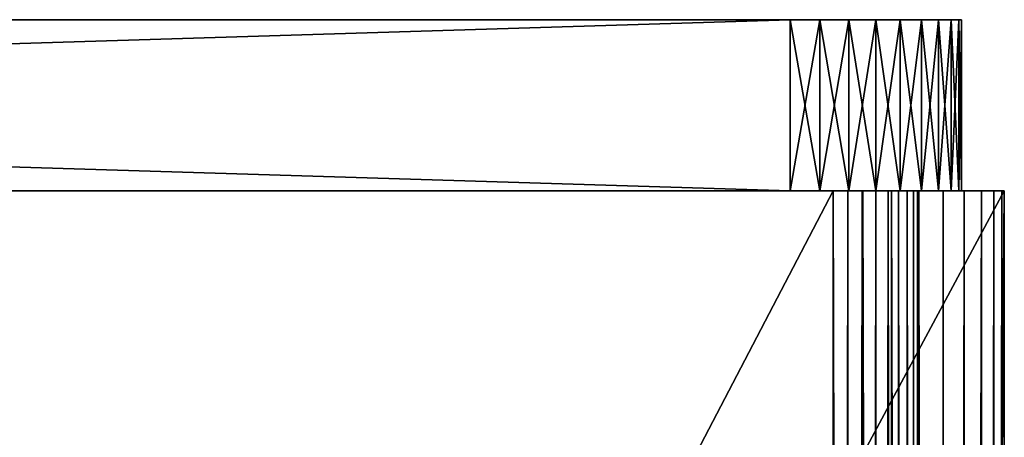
# Model space of a CAD drawing. Extents: x 1 to 183, y 3 to 451.
# Tile 438 of 457: x 149 to 179, y 320 to 332. Entities that reach past the tile are written whole.
import ezdxf

# ---------------------------------------------------------------- set-up
doc = ezdxf.new("R2010")
doc.units = 0
doc.header["$LTSCALE"] = 2.54
doc.layers.get('0').update_dxf_attribs({"color": 13, "linetype": 'CONTINUOUS'})

# ---------------------------------------------------------------- blocks, each defined once
blk = doc.blocks.new('DOZOWNIK_DO_MYD_A_FRIEGO_S')
at = {"color": 0}
for p, q in [((7.147, 332.219, 3.048), (172.247, 332.219, 3.048)), ((172.247, 332.219, 178.308), (7.147, 332.219, 178.308)), ((172.247, 332.219, 178.308), (7.147, 332.219, 178.308)), ((7.147, 332.219, 3.048), (172.247, 332.219, 3.048)), ((172.247, 332.219, 3.048), (172.247, 327.139, 3.048)), ((172.247, 327.139, 178.308), (172.247, 332.219, 178.308)), ((172.247, 332.219, 178.308), (173.129, 332.219, 178.231)), ((173.129, 332.219, 3.125), (172.247, 332.219, 3.048)), ((172.247, 332.219, 178.308), (173.129, 332.219, 178.231)), ((172.247, 327.139, 178.308), (172.247, 332.219, 178.308)), ((173.129, 332.219, 3.125), (172.247, 332.219, 3.048)), ((172.247, 332.219, 3.048), (172.247, 327.139, 3.048)), ((173.129, 332.219, 178.231), (173.984, 332.219, 178.002)), ((173.984, 332.219, 3.354), (173.129, 332.219, 3.125)), ((173.129, 332.219, 178.231), (173.984, 332.219, 178.002)), ((173.129, 332.219, 178.231), (173.129, 327.139, 178.231)), ((173.129, 332.219, 178.231), (173.129, 327.139, 178.231)), ((173.129, 332.219, 3.125), (173.129, 327.139, 3.125)), ((173.984, 332.219, 3.354), (173.129, 332.219, 3.125)), ((173.129, 332.219, 3.125), (173.129, 327.139, 3.125)), ((173.984, 332.219, 178.002), (174.787, 332.219, 177.627)), ((174.787, 332.219, 3.729), (173.984, 332.219, 3.354)), ((173.984, 332.219, 178.002), (174.787, 332.219, 177.627)), ((173.984, 332.219, 178.002), (173.984, 327.139, 178.002)), ((173.984, 332.219, 178.002), (173.984, 327.139, 178.002)), ((173.984, 332.219, 3.354), (173.984, 327.139, 3.354)), ((174.787, 332.219, 3.729), (173.984, 332.219, 3.354)), ((173.984, 332.219, 3.354), (173.984, 327.139, 3.354)), ((174.787, 332.219, 177.627), (175.512, 332.219, 177.119)), ((175.512, 332.219, 4.236), (174.787, 332.219, 3.729)), ((174.787, 332.219, 177.627), (175.512, 332.219, 177.119)), ((174.787, 332.219, 177.627), (174.787, 327.139, 177.627)), ((174.787, 332.219, 177.627), (174.787, 327.139, 177.627)), ((174.787, 332.219, 3.729), (174.787, 327.139, 3.729)), ((175.512, 332.219, 4.236), (174.787, 332.219, 3.729)), ((174.787, 332.219, 3.729), (174.787, 327.139, 3.729)), ((175.512, 332.219, 177.119), (176.138, 332.219, 176.493)), ((176.138, 332.219, 4.863), (175.512, 332.219, 4.236)), ((175.512, 332.219, 177.119), (176.138, 332.219, 176.493)), ((175.512, 332.219, 177.119), (175.512, 327.139, 177.119)), ((175.512, 332.219, 177.119), (175.512, 327.139, 177.119)), ((175.512, 332.219, 4.236), (175.512, 327.139, 4.236)), ((176.138, 332.219, 4.863), (175.512, 332.219, 4.236)), ((175.512, 332.219, 4.236), (175.512, 327.139, 4.236)), ((176.138, 332.219, 176.493), (176.646, 332.219, 175.768)), ((176.646, 332.219, 5.588), (176.138, 332.219, 4.863)), ((176.138, 332.219, 176.493), (176.646, 332.219, 175.768)), ((176.138, 332.219, 176.493), (176.138, 327.139, 176.493)), ((176.138, 332.219, 176.493), (176.138, 327.139, 176.493)), ((176.138, 332.219, 4.863), (176.138, 327.139, 4.863)), ((176.646, 332.219, 5.588), (176.138, 332.219, 4.863)), ((176.138, 332.219, 4.863), (176.138, 327.139, 4.863)), ((176.646, 332.219, 175.768), (177.02, 332.219, 174.965)), ((177.02, 332.219, 6.391), (176.646, 332.219, 5.588)), ((176.646, 332.219, 175.768), (177.02, 332.219, 174.965)), ((176.646, 332.219, 175.768), (176.646, 327.139, 175.768)), ((176.646, 332.219, 175.768), (176.646, 327.139, 175.768)), ((176.646, 332.219, 5.588), (176.646, 327.139, 5.588)), ((177.02, 332.219, 6.391), (176.646, 332.219, 5.588)), ((176.646, 332.219, 5.588), (176.646, 327.139, 5.588)), ((177.02, 332.219, 174.965), (177.249, 332.219, 174.11)), ((177.249, 332.219, 7.246), (177.02, 332.219, 6.391)), ((177.02, 332.219, 174.965), (177.249, 332.219, 174.11)), ((177.02, 332.219, 174.965), (177.02, 327.139, 174.965)), ((177.02, 332.219, 174.965), (177.02, 327.139, 174.965)), ((177.02, 332.219, 6.391), (177.02, 327.139, 6.391)), ((177.249, 332.219, 7.246), (177.02, 332.219, 6.391)), ((177.02, 332.219, 6.391), (177.02, 327.139, 6.391)), ((177.249, 332.219, 174.11), (177.327, 332.219, 173.228)), ((177.327, 332.219, 8.128), (177.249, 332.219, 7.246)), ((177.249, 332.219, 174.11), (177.327, 332.219, 173.228)), ((177.249, 332.219, 174.11), (177.249, 327.139, 174.11)), ((177.249, 332.219, 174.11), (177.249, 327.139, 174.11)), ((177.249, 332.219, 7.246), (177.249, 327.139, 7.246)), ((177.327, 332.219, 8.128), (177.249, 332.219, 7.246)), ((177.249, 332.219, 7.246), (177.249, 327.139, 7.246)), ((177.327, 327.139, 8.128), (177.327, 332.219, 8.128)), ((177.327, 332.219, 8.128), (177.327, 332.219, 173.228)), ((177.327, 332.219, 173.228), (177.327, 327.139, 173.228)), ((177.327, 332.219, 8.128), (177.327, 332.219, 173.228)), ((177.327, 332.219, 173.228), (177.327, 327.139, 173.228)), ((177.327, 327.139, 8.128), (177.327, 332.219, 8.128)), ((173.517, 327.139, 179.578), (5.877, 327.139, 179.578)), ((5.877, 327.139, 177.038), (173.517, 327.139, 177.038)), ((5.877, 327.139, 1.778), (178.597, 327.139, 1.778)), ((178.597, 327.139, 4.318), (5.877, 327.139, 4.318)), ((5.877, 327.139, 177.038), (173.517, 327.139, 177.038)), ((178.597, 327.139, 4.318), (5.877, 327.139, 4.318)), ((5.877, 327.139, 1.778), (178.597, 327.139, 1.778)), ((173.517, 327.139, 179.578), (5.877, 327.139, 179.578)), ((172.247, 327.139, 3.048), (7.147, 327.139, 3.048)), ((7.147, 327.139, 178.308), (172.247, 327.139, 178.308)), ((7.147, 327.139, 178.308), (172.247, 327.139, 178.308)), ((172.247, 327.139, 3.048), (7.147, 327.139, 3.048)), ((173.129, 327.139, 178.231), (172.247, 327.139, 178.308)), ((172.247, 327.139, 3.048), (173.129, 327.139, 3.125)), ((173.129, 327.139, 178.231), (172.247, 327.139, 178.308)), ((172.247, 327.139, 3.048), (173.129, 327.139, 3.125)), ((173.984, 327.139, 178.002), (173.129, 327.139, 178.231)), ((173.129, 327.139, 3.125), (173.984, 327.139, 3.354)), ((173.984, 327.139, 178.002), (173.129, 327.139, 178.231)), ((173.129, 327.139, 3.125), (173.984, 327.139, 3.354)), ((173.517, 5.829, 179.578), (173.517, 327.139, 179.578)), ((173.517, 327.139, 177.038), (173.517, 5.829, 177.038)), ((173.958, 327.139, 176.999), (173.517, 327.139, 177.038)), ((173.517, 327.139, 179.578), (174.399, 327.139, 179.501)), ((173.517, 327.139, 179.578), (174.399, 327.139, 179.501)), ((173.517, 5.829, 179.578), (173.517, 327.139, 179.578)), ((173.517, 327.139, 177.038), (173.517, 5.829, 177.038)), ((173.958, 327.139, 176.999), (173.517, 327.139, 177.038)), ((174.385, 327.139, 176.885), (173.958, 327.139, 176.999)), ((173.958, 5.829, 176.999), (173.958, 327.139, 176.999)), ((174.385, 327.139, 176.885), (173.958, 327.139, 176.999)), ((173.958, 5.829, 176.999), (173.958, 327.139, 176.999)), ((174.787, 327.139, 177.627), (173.984, 327.139, 178.002)), ((173.984, 327.139, 3.354), (174.787, 327.139, 3.729)), ((174.787, 327.139, 177.627), (173.984, 327.139, 178.002)), ((173.984, 327.139, 3.354), (174.787, 327.139, 3.729)), ((174.787, 327.139, 176.698), (174.385, 327.139, 176.885)), ((174.385, 5.829, 176.885), (174.385, 327.139, 176.885)), ((174.787, 327.139, 176.698), (174.385, 327.139, 176.885)), ((174.385, 5.829, 176.885), (174.385, 327.139, 176.885)), ((174.399, 327.139, 179.501), (175.254, 327.139, 179.272)), ((174.399, 5.829, 179.501), (174.399, 327.139, 179.501)), ((174.399, 327.139, 179.501), (175.254, 327.139, 179.272)), ((174.399, 5.829, 179.501), (174.399, 327.139, 179.501)), ((175.149, 327.139, 176.444), (174.787, 327.139, 176.698)), ((174.787, 5.829, 176.698), (174.787, 327.139, 176.698)), ((175.149, 327.139, 176.444), (174.787, 327.139, 176.698)), ((174.787, 5.829, 176.698), (174.787, 327.139, 176.698)), ((174.787, 327.139, 3.729), (175.512, 327.139, 4.236)), ((175.512, 327.139, 177.119), (174.787, 327.139, 177.627)), ((175.512, 327.139, 177.119), (174.787, 327.139, 177.627)), ((174.787, 327.139, 3.729), (175.512, 327.139, 4.236)), ((175.462, 327.139, 176.131), (175.149, 327.139, 176.444)), ((175.149, 5.829, 176.444), (175.149, 327.139, 176.444)), ((175.462, 327.139, 176.131), (175.149, 327.139, 176.444)), ((175.149, 5.829, 176.444), (175.149, 327.139, 176.444)), ((175.254, 327.139, 179.272), (176.057, 327.139, 178.897)), ((175.254, 5.829, 179.272), (175.254, 327.139, 179.272)), ((175.254, 327.139, 179.272), (176.057, 327.139, 178.897)), ((175.254, 5.829, 179.272), (175.254, 327.139, 179.272)), ((175.716, 327.139, 175.768), (175.462, 327.139, 176.131)), ((175.462, 5.829, 176.131), (175.462, 327.139, 176.131)), ((175.716, 327.139, 175.768), (175.462, 327.139, 176.131)), ((175.462, 5.829, 176.131), (175.462, 327.139, 176.131)), ((175.512, 327.139, 4.236), (176.138, 327.139, 4.863)), ((176.138, 327.139, 176.493), (175.512, 327.139, 177.119)), ((176.138, 327.139, 176.493), (175.512, 327.139, 177.119)), ((175.512, 327.139, 4.236), (176.138, 327.139, 4.863)), ((175.903, 327.139, 175.367), (175.716, 327.139, 175.768)), ((175.716, 5.829, 175.768), (175.716, 327.139, 175.768)), ((175.903, 327.139, 175.367), (175.716, 327.139, 175.768)), ((175.716, 5.829, 175.768), (175.716, 327.139, 175.768)), ((176.018, 327.139, 174.939), (175.903, 327.139, 175.367)), ((175.903, 5.829, 175.367), (175.903, 327.139, 175.367)), ((176.018, 327.139, 174.939), (175.903, 327.139, 175.367)), ((175.903, 5.829, 175.367), (175.903, 327.139, 175.367)), ((176.057, 327.139, 174.498), (176.018, 327.139, 174.939)), ((176.018, 5.829, 174.939), (176.018, 327.139, 174.939)), ((176.057, 327.139, 174.498), (176.018, 327.139, 174.939)), ((176.018, 5.829, 174.939), (176.018, 327.139, 174.939)), ((178.597, 327.139, 4.572), (176.057, 327.139, 4.572)), ((176.057, 327.139, 4.572), (176.057, 327.139, 174.498)), ((176.057, 327.139, 178.897), (176.782, 327.139, 178.389)), ((176.057, 5.829, 178.897), (176.057, 327.139, 178.897)), ((176.057, 327.139, 178.897), (176.782, 327.139, 178.389)), ((176.057, 5.829, 178.897), (176.057, 327.139, 178.897)), ((176.057, 327.139, 174.498), (176.057, 5.829, 174.498)), ((176.057, 327.139, 4.572), (176.057, 5.829, 4.572)), ((176.057, 327.139, 174.498), (176.057, 5.829, 174.498)), ((176.057, 327.139, 4.572), (176.057, 327.139, 174.498)), ((176.057, 327.139, 4.572), (176.057, 5.829, 4.572)), ((178.597, 327.139, 4.572), (176.057, 327.139, 4.572)), ((176.138, 327.139, 4.863), (176.646, 327.139, 5.588)), ((176.646, 327.139, 175.768), (176.138, 327.139, 176.493)), ((176.646, 327.139, 175.768), (176.138, 327.139, 176.493)), ((176.138, 327.139, 4.863), (176.646, 327.139, 5.588)), ((176.646, 327.139, 5.588), (177.02, 327.139, 6.391)), ((177.02, 327.139, 174.965), (176.646, 327.139, 175.768)), ((177.02, 327.139, 174.965), (176.646, 327.139, 175.768)), ((176.646, 327.139, 5.588), (177.02, 327.139, 6.391)), ((176.782, 327.139, 178.389), (177.408, 327.139, 177.763)), ((176.782, 5.829, 178.389), (176.782, 327.139, 178.389)), ((176.782, 327.139, 178.389), (177.408, 327.139, 177.763)), ((176.782, 5.829, 178.389), (176.782, 327.139, 178.389)), ((177.02, 327.139, 6.391), (177.249, 327.139, 7.246)), ((177.249, 327.139, 174.11), (177.02, 327.139, 174.965)), ((177.249, 327.139, 174.11), (177.02, 327.139, 174.965)), ((177.02, 327.139, 6.391), (177.249, 327.139, 7.246)), ((177.249, 327.139, 7.246), (177.327, 327.139, 8.128)), ((177.327, 327.139, 173.228), (177.249, 327.139, 174.11)), ((177.327, 327.139, 173.228), (177.249, 327.139, 174.11)), ((177.249, 327.139, 7.246), (177.327, 327.139, 8.128)), ((177.327, 327.139, 173.228), (177.327, 327.139, 8.128)), ((177.327, 327.139, 173.228), (177.327, 327.139, 8.128)), ((177.408, 327.139, 177.763), (177.916, 327.139, 177.038)), ((177.408, 5.829, 177.763), (177.408, 327.139, 177.763)), ((177.408, 327.139, 177.763), (177.916, 327.139, 177.038)), ((177.408, 5.829, 177.763), (177.408, 327.139, 177.763)), ((177.916, 327.139, 177.038), (178.29, 327.139, 176.235)), ((177.916, 5.829, 177.038), (177.916, 327.139, 177.038)), ((177.916, 327.139, 177.038), (178.29, 327.139, 176.235)), ((177.916, 5.829, 177.038), (177.916, 327.139, 177.038)), ((178.29, 327.139, 176.235), (178.519, 327.139, 175.38)), ((178.29, 5.829, 176.235), (178.29, 327.139, 176.235)), ((178.29, 327.139, 176.235), (178.519, 327.139, 175.38)), ((178.29, 5.829, 176.235), (178.29, 327.139, 176.235)), ((178.519, 327.139, 175.38), (178.597, 327.139, 174.498)), ((178.519, 5.829, 175.38), (178.519, 327.139, 175.38)), ((178.519, 327.139, 175.38), (178.597, 327.139, 174.498)), ((178.519, 5.829, 175.38), (178.519, 327.139, 175.38)), ((178.597, 327.139, 1.778), (178.597, 5.829, 1.778)), ((178.597, 5.829, 4.318), (178.597, 327.139, 4.318)), ((178.597, 327.139, 1.778), (178.597, 5.829, 1.778)), ((178.597, 327.139, 1.778), (178.597, 327.139, 4.318)), ((178.597, 5.829, 4.318), (178.597, 327.139, 4.318)), ((178.597, 327.139, 174.498), (178.597, 327.139, 4.572)), ((178.597, 327.139, 1.778), (178.597, 327.139, 4.318)), ((178.597, 5.829, 174.498), (178.597, 327.139, 174.498)), ((178.597, 5.829, 4.572), (178.597, 327.139, 4.572)), ((178.597, 327.139, 174.498), (178.597, 327.139, 4.572)), ((178.597, 5.829, 174.498), (178.597, 327.139, 174.498)), ((178.597, 5.829, 4.572), (178.597, 327.139, 4.572))]:
    blk.add_line(p, q, dxfattribs=at)
mesh = blk.add_polyface(dxfattribs=at)
corners = [(6.264, 332.219, 3.125), (172.247, 332.219, 3.048), (7.147, 332.219, 3.048), (173.129, 332.219, 3.125), (5.409, 332.219, 3.354), (173.984, 332.219, 3.354), (4.607, 332.219, 3.729), (174.787, 332.219, 3.729), (3.881, 332.219, 4.236), (175.512, 332.219, 4.236), (3.255, 332.219, 4.863), (176.138, 332.219, 4.863), (2.747, 332.219, 5.588), (176.646, 332.219, 5.588), (2.373, 332.219, 6.391), (177.02, 332.219, 6.391), (2.144, 332.219, 7.246), (177.249, 332.219, 7.246), (2.067, 332.219, 8.128), (177.327, 332.219, 8.128), (74.457, 332.219, 64.282), (70.104, 332.219, 67.329), (66.348, 332.219, 71.086), (63.3, 332.219, 75.438), (2.067, 332.219, 173.228), (79.272, 332.219, 62.036), (84.404, 332.219, 60.661), (89.697, 332.219, 60.198), (61.055, 332.219, 80.253), (59.68, 332.219, 85.385), (59.217, 332.219, 90.678), (59.68, 332.219, 95.971), (61.055, 332.219, 101.103), (63.3, 332.219, 105.918), (66.348, 332.219, 110.27), (70.104, 332.219, 114.027), (74.457, 332.219, 117.074), (79.272, 332.219, 119.32), (84.404, 332.219, 120.695), (89.697, 332.219, 121.158), (116.093, 332.219, 75.438), (177.327, 332.219, 173.228), (113.046, 332.219, 71.086), (109.289, 332.219, 67.329), (104.937, 332.219, 64.282), (100.121, 332.219, 62.036), (94.989, 332.219, 60.661), (118.338, 332.219, 80.253), (119.714, 332.219, 85.385), (120.177, 332.219, 90.678), (119.714, 332.219, 95.971), (118.338, 332.219, 101.103), (116.093, 332.219, 105.918), (113.046, 332.219, 110.27), (109.289, 332.219, 114.027), (104.937, 332.219, 117.074), (100.121, 332.219, 119.32), (94.989, 332.219, 120.695), (2.144, 332.219, 174.11), (177.249, 332.219, 174.11), (2.373, 332.219, 174.965), (177.02, 332.219, 174.965), (2.747, 332.219, 175.768), (176.646, 332.219, 175.768), (3.255, 332.219, 176.493), (176.138, 332.219, 176.493), (3.881, 332.219, 177.119), (175.512, 332.219, 177.119), (4.607, 332.219, 177.627), (174.787, 332.219, 177.627), (5.409, 332.219, 178.002), (173.984, 332.219, 178.002), (6.264, 332.219, 178.231), (173.129, 332.219, 178.231), (7.147, 332.219, 178.308), (172.247, 332.219, 178.308)]
mesh.append_faces([[corners[k] for k in face] for face in [(0, 1, 2), (73, 74, 75)]], dxfattribs={"vtx0": -1, "color": 0})
mesh.append_faces([[corners[k] for k in face] for face in [(1, 0, 3), (3, 4, 5), (5, 6, 7), (7, 8, 9), (9, 10, 11), (11, 12, 13), (13, 14, 15), (15, 16, 17), (17, 18, 19), (20, 18, 21), (21, 18, 22), (22, 18, 23), (23, 24, 28), (28, 24, 29), (29, 24, 30), (30, 24, 31), (31, 24, 32), (32, 24, 33), (33, 24, 34), (34, 24, 35), (35, 24, 36), (36, 24, 37), (37, 24, 38), (38, 24, 39), (19, 40, 41), (40, 19, 42), (42, 19, 43), (43, 19, 44), (44, 19, 45), (45, 19, 46), (46, 19, 27), (41, 58, 59), (59, 60, 61), (61, 62, 63), (63, 64, 65), (65, 66, 67), (67, 68, 69), (69, 70, 71), (71, 72, 73)]], dxfattribs={"vtx0": -1, "vtx1": -1, "color": 0})
mesh.append_faces([[corners[k] for k in face] for face in [(19, 18, 20), (41, 39, 24)]], dxfattribs={"vtx0": -1, "vtx1": -1, "vtx2": -1, "color": 0})
mesh.append_faces([[corners[k] for k in face] for face in [(3, 0, 4), (5, 4, 6), (7, 6, 8), (9, 8, 10), (11, 10, 12), (13, 12, 14), (15, 14, 16), (17, 16, 18), (23, 18, 24), (19, 20, 25), (19, 25, 26), (19, 26, 27), (41, 40, 47), (41, 47, 48), (41, 48, 49), (41, 49, 50), (41, 50, 51), (41, 51, 52), (41, 52, 53), (41, 53, 54), (41, 54, 55), (41, 55, 56), (41, 56, 57), (41, 57, 39), (41, 24, 58), (59, 58, 60), (61, 60, 62), (63, 62, 64), (65, 64, 66), (67, 66, 68), (69, 68, 70), (71, 70, 72), (73, 72, 74)]], dxfattribs={"vtx0": -1, "vtx2": -1, "color": 0})
mesh = blk.add_polyface(dxfattribs=at)
corners = [(172.247, 332.219, 3.048), (7.147, 327.139, 3.048), (7.147, 332.219, 3.048), (172.247, 327.139, 3.048)]
mesh.append_faces([[corners[k] for k in face] for face in [(0, 1, 2), (1, 0, 3)]], dxfattribs={"vtx0": -1, "color": 0})
mesh = blk.add_polyface(dxfattribs=at)
corners = [(172.247, 327.139, 178.308), (7.147, 332.219, 178.308), (7.147, 327.139, 178.308), (172.247, 332.219, 178.308)]
mesh.append_faces([[corners[k] for k in face] for face in [(0, 1, 2), (1, 0, 3)]], dxfattribs={"vtx0": -1, "color": 0})
mesh = blk.add_polyface(dxfattribs=at)
corners = [(173.129, 327.139, 178.231), (172.247, 332.219, 178.308), (172.247, 327.139, 178.308), (173.129, 332.219, 178.231)]
mesh.append_faces([[corners[k] for k in face] for face in [(0, 1, 2), (1, 0, 3)]], dxfattribs={"vtx0": -1, "color": 0})
mesh = blk.add_polyface(dxfattribs=at)
corners = [(173.129, 332.219, 3.125), (172.247, 327.139, 3.048), (172.247, 332.219, 3.048), (173.129, 327.139, 3.125)]
mesh.append_faces([[corners[k] for k in face] for face in [(0, 1, 2), (1, 0, 3)]], dxfattribs={"vtx0": -1, "color": 0})
mesh = blk.add_polyface(dxfattribs=at)
corners = [(173.984, 327.139, 178.002), (173.129, 332.219, 178.231), (173.129, 327.139, 178.231), (173.984, 332.219, 178.002)]
mesh.append_faces([[corners[k] for k in face] for face in [(0, 1, 2), (1, 0, 3)]], dxfattribs={"vtx0": -1, "color": 0})
mesh = blk.add_polyface(dxfattribs=at)
corners = [(173.984, 332.219, 3.354), (173.129, 327.139, 3.125), (173.129, 332.219, 3.125), (173.984, 327.139, 3.354)]
mesh.append_faces([[corners[k] for k in face] for face in [(0, 1, 2), (1, 0, 3)]], dxfattribs={"vtx0": -1, "color": 0})
mesh = blk.add_polyface(dxfattribs=at)
corners = [(174.787, 327.139, 177.627), (173.984, 332.219, 178.002), (173.984, 327.139, 178.002), (174.787, 332.219, 177.627)]
mesh.append_faces([[corners[k] for k in face] for face in [(0, 1, 2), (1, 0, 3)]], dxfattribs={"vtx0": -1, "color": 0})
mesh = blk.add_polyface(dxfattribs=at)
corners = [(174.787, 332.219, 3.729), (173.984, 327.139, 3.354), (173.984, 332.219, 3.354), (174.787, 327.139, 3.729)]
mesh.append_faces([[corners[k] for k in face] for face in [(0, 1, 2), (1, 0, 3)]], dxfattribs={"vtx0": -1, "color": 0})
mesh = blk.add_polyface(dxfattribs=at)
corners = [(175.512, 327.139, 177.119), (174.787, 332.219, 177.627), (174.787, 327.139, 177.627), (175.512, 332.219, 177.119)]
mesh.append_faces([[corners[k] for k in face] for face in [(0, 1, 2), (1, 0, 3)]], dxfattribs={"vtx0": -1, "color": 0})
mesh = blk.add_polyface(dxfattribs=at)
corners = [(175.512, 332.219, 4.236), (174.787, 327.139, 3.729), (174.787, 332.219, 3.729), (175.512, 327.139, 4.236)]
mesh.append_faces([[corners[k] for k in face] for face in [(0, 1, 2), (1, 0, 3)]], dxfattribs={"vtx0": -1, "color": 0})
mesh = blk.add_polyface(dxfattribs=at)
corners = [(176.138, 332.219, 176.493), (175.512, 327.139, 177.119), (176.138, 327.139, 176.493), (175.512, 332.219, 177.119)]
mesh.append_faces([[corners[k] for k in face] for face in [(0, 1, 2), (1, 0, 3)]], dxfattribs={"vtx0": -1, "color": 0})
mesh = blk.add_polyface(dxfattribs=at)
corners = [(175.512, 332.219, 4.236), (176.138, 327.139, 4.863), (175.512, 327.139, 4.236), (176.138, 332.219, 4.863)]
mesh.append_faces([[corners[k] for k in face] for face in [(0, 1, 2), (1, 0, 3)]], dxfattribs={"vtx0": -1, "color": 0})
mesh = blk.add_polyface(dxfattribs=at)
corners = [(176.646, 332.219, 175.768), (176.138, 327.139, 176.493), (176.646, 327.139, 175.768), (176.138, 332.219, 176.493)]
mesh.append_faces([[corners[k] for k in face] for face in [(0, 1, 2), (1, 0, 3)]], dxfattribs={"vtx0": -1, "color": 0})
mesh = blk.add_polyface(dxfattribs=at)
corners = [(176.138, 332.219, 4.863), (176.646, 327.139, 5.588), (176.138, 327.139, 4.863), (176.646, 332.219, 5.588)]
mesh.append_faces([[corners[k] for k in face] for face in [(0, 1, 2), (1, 0, 3)]], dxfattribs={"vtx0": -1, "color": 0})
mesh = blk.add_polyface(dxfattribs=at)
corners = [(177.02, 332.219, 174.965), (176.646, 327.139, 175.768), (177.02, 327.139, 174.965), (176.646, 332.219, 175.768)]
mesh.append_faces([[corners[k] for k in face] for face in [(0, 1, 2), (1, 0, 3)]], dxfattribs={"vtx0": -1, "color": 0})
mesh = blk.add_polyface(dxfattribs=at)
corners = [(176.646, 332.219, 5.588), (177.02, 327.139, 6.391), (176.646, 327.139, 5.588), (177.02, 332.219, 6.391)]
mesh.append_faces([[corners[k] for k in face] for face in [(0, 1, 2), (1, 0, 3)]], dxfattribs={"vtx0": -1, "color": 0})
mesh = blk.add_polyface(dxfattribs=at)
corners = [(177.249, 332.219, 174.11), (177.02, 327.139, 174.965), (177.249, 327.139, 174.11), (177.02, 332.219, 174.965)]
mesh.append_faces([[corners[k] for k in face] for face in [(0, 1, 2), (1, 0, 3)]], dxfattribs={"vtx0": -1, "color": 0})
mesh = blk.add_polyface(dxfattribs=at)
corners = [(177.02, 332.219, 6.391), (177.249, 327.139, 7.246), (177.02, 327.139, 6.391), (177.249, 332.219, 7.246)]
mesh.append_faces([[corners[k] for k in face] for face in [(0, 1, 2), (1, 0, 3)]], dxfattribs={"vtx0": -1, "color": 0})
mesh = blk.add_polyface(dxfattribs=at)
corners = [(177.327, 332.219, 173.228), (177.249, 327.139, 174.11), (177.327, 327.139, 173.228), (177.249, 332.219, 174.11)]
mesh.append_faces([[corners[k] for k in face] for face in [(0, 1, 2), (1, 0, 3)]], dxfattribs={"vtx0": -1, "color": 0})
mesh = blk.add_polyface(dxfattribs=at)
corners = [(177.249, 332.219, 7.246), (177.327, 327.139, 8.128), (177.249, 327.139, 7.246), (177.327, 332.219, 8.128)]
mesh.append_faces([[corners[k] for k in face] for face in [(0, 1, 2), (1, 0, 3)]], dxfattribs={"vtx0": -1, "color": 0})
mesh = blk.add_polyface(dxfattribs=at)
corners = [(177.327, 332.219, 8.128), (177.327, 327.139, 173.228), (177.327, 327.139, 8.128), (177.327, 332.219, 173.228)]
mesh.append_faces([[corners[k] for k in face] for face in [(0, 1, 2), (1, 0, 3)]], dxfattribs={"vtx0": -1, "color": 0})
mesh = blk.add_polyface(dxfattribs=at)
corners = [(1.477, 327.139, 4.318), (5.436, 327.139, 4.357), (5.877, 327.139, 4.318), (1.103, 327.139, 5.121), (5.008, 327.139, 4.471), (4.607, 327.139, 4.658), (4.244, 327.139, 4.912), (3.931, 327.139, 5.225), (0.874, 327.139, 5.976), (3.677, 327.139, 5.588), (3.49, 327.139, 5.989), (0.797, 327.139, 6.858), (3.375, 327.139, 6.417), (3.337, 327.139, 6.858), (0.797, 327.139, 174.498), (3.337, 327.139, 174.498), (0.874, 327.139, 175.38), (3.375, 327.139, 174.939), (3.49, 327.139, 175.367), (3.677, 327.139, 175.768), (1.103, 327.139, 176.235), (3.931, 327.139, 176.131), (4.244, 327.139, 176.444), (1.477, 327.139, 177.038), (4.607, 327.139, 176.698), (5.008, 327.139, 176.885), (5.436, 327.139, 176.999), (5.877, 327.139, 177.038), (1.985, 327.139, 177.763), (173.517, 327.139, 177.038), (177.916, 327.139, 177.038), (177.408, 327.139, 177.763), (2.611, 327.139, 178.389), (176.782, 327.139, 178.389), (3.337, 327.139, 178.897), (176.057, 327.139, 178.897), (4.139, 327.139, 179.272), (175.254, 327.139, 179.272), (4.994, 327.139, 179.501), (174.399, 327.139, 179.501), (5.877, 327.139, 179.578), (173.517, 327.139, 179.578), (176.057, 327.139, 174.498), (178.597, 327.139, 4.572), (176.057, 327.139, 4.572), (178.597, 327.139, 174.498), (176.018, 327.139, 174.939), (178.519, 327.139, 175.38), (175.903, 327.139, 175.367), (175.716, 327.139, 175.768), (178.29, 327.139, 176.235), (175.462, 327.139, 176.131), (175.149, 327.139, 176.444), (174.787, 327.139, 176.698), (174.385, 327.139, 176.885), (173.958, 327.139, 176.999), (4.994, 327.139, 1.855), (178.597, 327.139, 1.778), (5.877, 327.139, 1.778), (178.597, 327.139, 4.318), (4.139, 327.139, 2.084), (3.337, 327.139, 2.459), (2.611, 327.139, 2.966), (1.985, 327.139, 3.593)]
mesh.append_faces([[corners[k] for k in face] for face in [(39, 40, 41), (42, 43, 44), (56, 57, 58)]], dxfattribs={"vtx0": -1, "color": 0})
mesh.append_faces([[corners[k] for k in face] for face in [(1, 3, 4), (4, 3, 5), (5, 3, 6), (6, 3, 7), (7, 8, 9), (9, 8, 10), (10, 11, 12), (12, 11, 13), (13, 14, 15), (15, 16, 17), (17, 16, 18), (18, 16, 19), (19, 20, 21), (21, 20, 22), (22, 23, 24), (24, 23, 25), (25, 23, 26), (26, 23, 27), (27, 28, 29), (30, 28, 31), (31, 32, 33), (33, 34, 35), (35, 36, 37), (37, 38, 39), (43, 42, 45), (45, 46, 47), (47, 49, 50), (50, 52, 30), (57, 56, 59), (59, 0, 2)]], dxfattribs={"vtx0": -1, "vtx1": -1, "color": 0})
mesh.append_faces([[corners[k] for k in face] for face in [(29, 28, 30)]], dxfattribs={"vtx0": -1, "vtx1": -1, "vtx2": -1, "color": 0})
mesh.append_faces([[corners[k] for k in face] for face in [(0, 1, 2), (1, 0, 3), (7, 3, 8), (10, 8, 11), (13, 11, 14), (15, 14, 16), (19, 16, 20), (22, 20, 23), (27, 23, 28), (31, 28, 32), (33, 32, 34), (35, 34, 36), (37, 36, 38), (39, 38, 40), (45, 42, 46), (47, 46, 48), (47, 48, 49), (50, 49, 51), (50, 51, 52), (30, 52, 53), (30, 53, 54), (30, 54, 55), (30, 55, 29), (59, 56, 60), (59, 60, 61), (59, 61, 62), (59, 62, 63), (59, 63, 0)]], dxfattribs={"vtx0": -1, "vtx2": -1, "color": 0})
mesh = blk.add_polyface(dxfattribs=at)
corners = [(173.129, 327.139, 3.125), (7.147, 327.139, 3.048), (172.247, 327.139, 3.048), (6.264, 327.139, 3.125), (173.984, 327.139, 3.354), (5.409, 327.139, 3.354), (174.787, 327.139, 3.729), (4.607, 327.139, 3.729), (3.881, 327.139, 4.236), (175.512, 327.139, 4.236), (176.138, 327.139, 4.863), (3.255, 327.139, 4.863), (176.646, 327.139, 5.588), (2.747, 327.139, 5.588), (177.02, 327.139, 6.391), (2.373, 327.139, 6.391), (177.249, 327.139, 7.246), (2.144, 327.139, 7.246), (177.327, 327.139, 8.128), (2.067, 327.139, 8.128), (104.937, 327.139, 64.282), (109.289, 327.139, 67.329), (113.046, 327.139, 71.086), (116.093, 327.139, 75.438), (177.327, 327.139, 173.228), (100.121, 327.139, 62.036), (94.989, 327.139, 60.661), (89.697, 327.139, 60.198), (118.338, 327.139, 80.253), (119.714, 327.139, 85.385), (120.177, 327.139, 90.678), (119.714, 327.139, 95.971), (118.338, 327.139, 101.103), (116.093, 327.139, 105.918), (113.046, 327.139, 110.27), (109.289, 327.139, 114.027), (104.937, 327.139, 117.074), (100.121, 327.139, 119.32), (94.989, 327.139, 120.695), (89.697, 327.139, 121.158), (63.3, 327.139, 75.438), (2.067, 327.139, 173.228), (66.348, 327.139, 71.086), (70.104, 327.139, 67.329), (74.457, 327.139, 64.282), (79.272, 327.139, 62.036), (84.404, 327.139, 60.661), (61.055, 327.139, 80.253), (59.68, 327.139, 85.385), (59.217, 327.139, 90.678), (59.68, 327.139, 95.971), (61.055, 327.139, 101.103), (63.3, 327.139, 105.918), (66.348, 327.139, 110.27), (70.104, 327.139, 114.027), (74.457, 327.139, 117.074), (79.272, 327.139, 119.32), (84.404, 327.139, 120.695), (177.249, 327.139, 174.11), (2.144, 327.139, 174.11), (177.02, 327.139, 174.965), (2.373, 327.139, 174.965), (176.646, 327.139, 175.768), (2.747, 327.139, 175.768), (176.138, 327.139, 176.493), (3.255, 327.139, 176.493), (175.512, 327.139, 177.119), (3.881, 327.139, 177.119), (174.787, 327.139, 177.627), (4.607, 327.139, 177.627), (173.984, 327.139, 178.002), (5.409, 327.139, 178.002), (173.129, 327.139, 178.231), (6.264, 327.139, 178.231), (172.247, 327.139, 178.308), (7.147, 327.139, 178.308)]
mesh.append_faces([[corners[k] for k in face] for face in [(0, 1, 2), (73, 74, 75)]], dxfattribs={"vtx0": -1, "color": 0})
mesh.append_faces([[corners[k] for k in face] for face in [(1, 0, 3), (3, 4, 5), (5, 6, 7), (7, 6, 8), (8, 10, 11), (11, 12, 13), (13, 14, 15), (15, 16, 17), (17, 18, 19), (20, 18, 21), (21, 18, 22), (22, 18, 23), (23, 24, 28), (28, 24, 29), (29, 24, 30), (30, 24, 31), (31, 24, 32), (32, 24, 33), (33, 24, 34), (34, 24, 35), (35, 24, 36), (36, 24, 37), (37, 24, 38), (38, 24, 39), (19, 40, 41), (40, 19, 42), (42, 19, 43), (43, 19, 44), (44, 19, 45), (45, 19, 46), (46, 19, 27), (41, 58, 59), (59, 60, 61), (61, 62, 63), (63, 64, 65), (65, 66, 67), (67, 68, 69), (69, 70, 71), (71, 72, 73)]], dxfattribs={"vtx0": -1, "vtx1": -1, "color": 0})
mesh.append_faces([[corners[k] for k in face] for face in [(19, 18, 20), (41, 39, 24)]], dxfattribs={"vtx0": -1, "vtx1": -1, "vtx2": -1, "color": 0})
mesh.append_faces([[corners[k] for k in face] for face in [(3, 0, 4), (5, 4, 6), (8, 6, 9), (8, 9, 10), (11, 10, 12), (13, 12, 14), (15, 14, 16), (17, 16, 18), (23, 18, 24), (19, 20, 25), (19, 25, 26), (19, 26, 27), (41, 40, 47), (41, 47, 48), (41, 48, 49), (41, 49, 50), (41, 50, 51), (41, 51, 52), (41, 52, 53), (41, 53, 54), (41, 54, 55), (41, 55, 56), (41, 56, 57), (41, 57, 39), (41, 24, 58), (59, 58, 60), (61, 60, 62), (63, 62, 64), (65, 64, 66), (67, 66, 68), (69, 68, 70), (71, 70, 72), (73, 72, 74)]], dxfattribs={"vtx0": -1, "vtx2": -1, "color": 0})
mesh = blk.add_polyface(dxfattribs=at)
corners = [(173.517, 5.829, 179.578), (5.877, 327.139, 179.578), (5.877, 5.829, 179.578), (173.517, 327.139, 179.578)]
mesh.append_faces([[corners[k] for k in face] for face in [(0, 1, 2), (1, 0, 3)]], dxfattribs={"vtx0": -1, "color": 0})
mesh = blk.add_polyface(dxfattribs=at)
corners = [(173.517, 327.139, 177.038), (5.877, 5.829, 177.038), (5.877, 327.139, 177.038), (173.517, 5.829, 177.038)]
mesh.append_faces([[corners[k] for k in face] for face in [(0, 1, 2), (1, 0, 3)]], dxfattribs={"vtx0": -1, "color": 0})
mesh = blk.add_polyface(dxfattribs=at)
corners = [(178.597, 327.139, 1.778), (5.877, 5.829, 1.778), (5.877, 327.139, 1.778), (178.597, 5.829, 1.778)]
mesh.append_faces([[corners[k] for k in face] for face in [(0, 1, 2), (1, 0, 3)]], dxfattribs={"vtx0": -1, "color": 0})
mesh = blk.add_polyface(dxfattribs=at)
corners = [(178.597, 5.829, 4.318), (5.877, 327.139, 4.318), (5.877, 5.829, 4.318), (178.597, 327.139, 4.318)]
mesh.append_faces([[corners[k] for k in face] for face in [(0, 1, 2), (1, 0, 3)]], dxfattribs={"vtx0": -1, "color": 0})
mesh = blk.add_polyface(dxfattribs=at)
corners = [(174.399, 5.829, 179.501), (173.517, 327.139, 179.578), (173.517, 5.829, 179.578), (174.399, 327.139, 179.501)]
mesh.append_faces([[corners[k] for k in face] for face in [(0, 1, 2), (1, 0, 3)]], dxfattribs={"vtx0": -1, "color": 0})
mesh = blk.add_polyface(dxfattribs=at)
corners = [(173.958, 327.139, 176.999), (173.517, 5.829, 177.038), (173.517, 327.139, 177.038), (173.958, 5.829, 176.999)]
mesh.append_faces([[corners[k] for k in face] for face in [(0, 1, 2), (1, 0, 3)]], dxfattribs={"vtx0": -1, "color": 0})
mesh = blk.add_polyface(dxfattribs=at)
corners = [(174.385, 327.139, 176.885), (173.958, 5.829, 176.999), (173.958, 327.139, 176.999), (174.385, 5.829, 176.885)]
mesh.append_faces([[corners[k] for k in face] for face in [(0, 1, 2), (1, 0, 3)]], dxfattribs={"vtx0": -1, "color": 0})
mesh = blk.add_polyface(dxfattribs=at)
corners = [(174.787, 327.139, 176.698), (174.385, 5.829, 176.885), (174.385, 327.139, 176.885), (174.787, 5.829, 176.698)]
mesh.append_faces([[corners[k] for k in face] for face in [(0, 1, 2), (1, 0, 3)]], dxfattribs={"vtx0": -1, "color": 0})
mesh = blk.add_polyface(dxfattribs=at)
corners = [(175.254, 5.829, 179.272), (174.399, 327.139, 179.501), (174.399, 5.829, 179.501), (175.254, 327.139, 179.272)]
mesh.append_faces([[corners[k] for k in face] for face in [(0, 1, 2), (1, 0, 3)]], dxfattribs={"vtx0": -1, "color": 0})
mesh = blk.add_polyface(dxfattribs=at)
corners = [(175.149, 327.139, 176.444), (174.787, 5.829, 176.698), (174.787, 327.139, 176.698), (175.149, 5.829, 176.444)]
mesh.append_faces([[corners[k] for k in face] for face in [(0, 1, 2), (1, 0, 3)]], dxfattribs={"vtx0": -1, "color": 0})
mesh = blk.add_polyface(dxfattribs=at)
corners = [(175.149, 327.139, 176.444), (175.462, 5.829, 176.131), (175.149, 5.829, 176.444), (175.462, 327.139, 176.131)]
mesh.append_faces([[corners[k] for k in face] for face in [(0, 1, 2), (1, 0, 3)]], dxfattribs={"vtx0": -1, "color": 0})
mesh = blk.add_polyface(dxfattribs=at)
corners = [(176.057, 5.829, 178.897), (175.254, 327.139, 179.272), (175.254, 5.829, 179.272), (176.057, 327.139, 178.897)]
mesh.append_faces([[corners[k] for k in face] for face in [(0, 1, 2), (1, 0, 3)]], dxfattribs={"vtx0": -1, "color": 0})
mesh = blk.add_polyface(dxfattribs=at)
corners = [(175.462, 327.139, 176.131), (175.716, 5.829, 175.768), (175.462, 5.829, 176.131), (175.716, 327.139, 175.768)]
mesh.append_faces([[corners[k] for k in face] for face in [(0, 1, 2), (1, 0, 3)]], dxfattribs={"vtx0": -1, "color": 0})
mesh = blk.add_polyface(dxfattribs=at)
corners = [(175.716, 327.139, 175.768), (175.903, 5.829, 175.367), (175.716, 5.829, 175.768), (175.903, 327.139, 175.367)]
mesh.append_faces([[corners[k] for k in face] for face in [(0, 1, 2), (1, 0, 3)]], dxfattribs={"vtx0": -1, "color": 0})
mesh = blk.add_polyface(dxfattribs=at)
corners = [(175.903, 327.139, 175.367), (176.018, 5.829, 174.939), (175.903, 5.829, 175.367), (176.018, 327.139, 174.939)]
mesh.append_faces([[corners[k] for k in face] for face in [(0, 1, 2), (1, 0, 3)]], dxfattribs={"vtx0": -1, "color": 0})
mesh = blk.add_polyface(dxfattribs=at)
corners = [(176.018, 327.139, 174.939), (176.057, 5.829, 174.498), (176.018, 5.829, 174.939), (176.057, 327.139, 174.498)]
mesh.append_faces([[corners[k] for k in face] for face in [(0, 1, 2), (1, 0, 3)]], dxfattribs={"vtx0": -1, "color": 0})
mesh = blk.add_polyface(dxfattribs=at)
corners = [(176.782, 5.829, 178.389), (176.057, 327.139, 178.897), (176.057, 5.829, 178.897), (176.782, 327.139, 178.389)]
mesh.append_faces([[corners[k] for k in face] for face in [(0, 1, 2), (1, 0, 3)]], dxfattribs={"vtx0": -1, "color": 0})
mesh = blk.add_polyface(dxfattribs=at)
corners = [(176.057, 327.139, 174.498), (176.057, 5.829, 4.572), (176.057, 5.829, 174.498), (176.057, 327.139, 4.572)]
mesh.append_faces([[corners[k] for k in face] for face in [(0, 1, 2), (1, 0, 3)]], dxfattribs={"vtx0": -1, "color": 0})
mesh = blk.add_polyface(dxfattribs=at)
corners = [(178.597, 327.139, 4.572), (176.057, 5.829, 4.572), (176.057, 327.139, 4.572), (178.597, 5.829, 4.572)]
mesh.append_faces([[corners[k] for k in face] for face in [(0, 1, 2), (1, 0, 3)]], dxfattribs={"vtx0": -1, "color": 0})
mesh = blk.add_polyface(dxfattribs=at)
corners = [(177.408, 327.139, 177.763), (176.782, 5.829, 178.389), (177.408, 5.829, 177.763), (176.782, 327.139, 178.389)]
mesh.append_faces([[corners[k] for k in face] for face in [(0, 1, 2), (1, 0, 3)]], dxfattribs={"vtx0": -1, "color": 0})
mesh = blk.add_polyface(dxfattribs=at)
corners = [(177.916, 327.139, 177.038), (177.408, 5.829, 177.763), (177.916, 5.829, 177.038), (177.408, 327.139, 177.763)]
mesh.append_faces([[corners[k] for k in face] for face in [(0, 1, 2), (1, 0, 3)]], dxfattribs={"vtx0": -1, "color": 0})
mesh = blk.add_polyface(dxfattribs=at)
corners = [(178.29, 327.139, 176.235), (177.916, 5.829, 177.038), (178.29, 5.829, 176.235), (177.916, 327.139, 177.038)]
mesh.append_faces([[corners[k] for k in face] for face in [(0, 1, 2), (1, 0, 3)]], dxfattribs={"vtx0": -1, "color": 0})
mesh = blk.add_polyface(dxfattribs=at)
corners = [(178.519, 327.139, 175.38), (178.29, 5.829, 176.235), (178.519, 5.829, 175.38), (178.29, 327.139, 176.235)]
mesh.append_faces([[corners[k] for k in face] for face in [(0, 1, 2), (1, 0, 3)]], dxfattribs={"vtx0": -1, "color": 0})
mesh = blk.add_polyface(dxfattribs=at)
corners = [(178.597, 327.139, 174.498), (178.519, 5.829, 175.38), (178.597, 5.829, 174.498), (178.519, 327.139, 175.38)]
mesh.append_faces([[corners[k] for k in face] for face in [(0, 1, 2), (1, 0, 3)]], dxfattribs={"vtx0": -1, "color": 0})
mesh = blk.add_polyface(dxfattribs=at)
corners = [(178.597, 327.139, 1.778), (178.597, 5.829, 4.318), (178.597, 5.829, 1.778), (178.597, 327.139, 4.318)]
mesh.append_faces([[corners[k] for k in face] for face in [(0, 1, 2), (1, 0, 3)]], dxfattribs={"vtx0": -1, "color": 0})
mesh = blk.add_polyface(dxfattribs=at)
corners = [(178.597, 327.139, 4.572), (178.597, 5.829, 174.498), (178.597, 5.829, 4.572), (178.597, 327.139, 174.498)]
mesh.append_faces([[corners[k] for k in face] for face in [(0, 1, 2), (1, 0, 3)]], dxfattribs={"vtx0": -1, "color": 0})

msp = doc.modelspace()

# ---------------------------------------------------------------- block references
at = {"color": 0}
msp.add_blockref('DOZOWNIK_DO_MYD_A_FRIEGO_S', (0, 0), dxfattribs=at)

doc.saveas('drawing.dxf')
